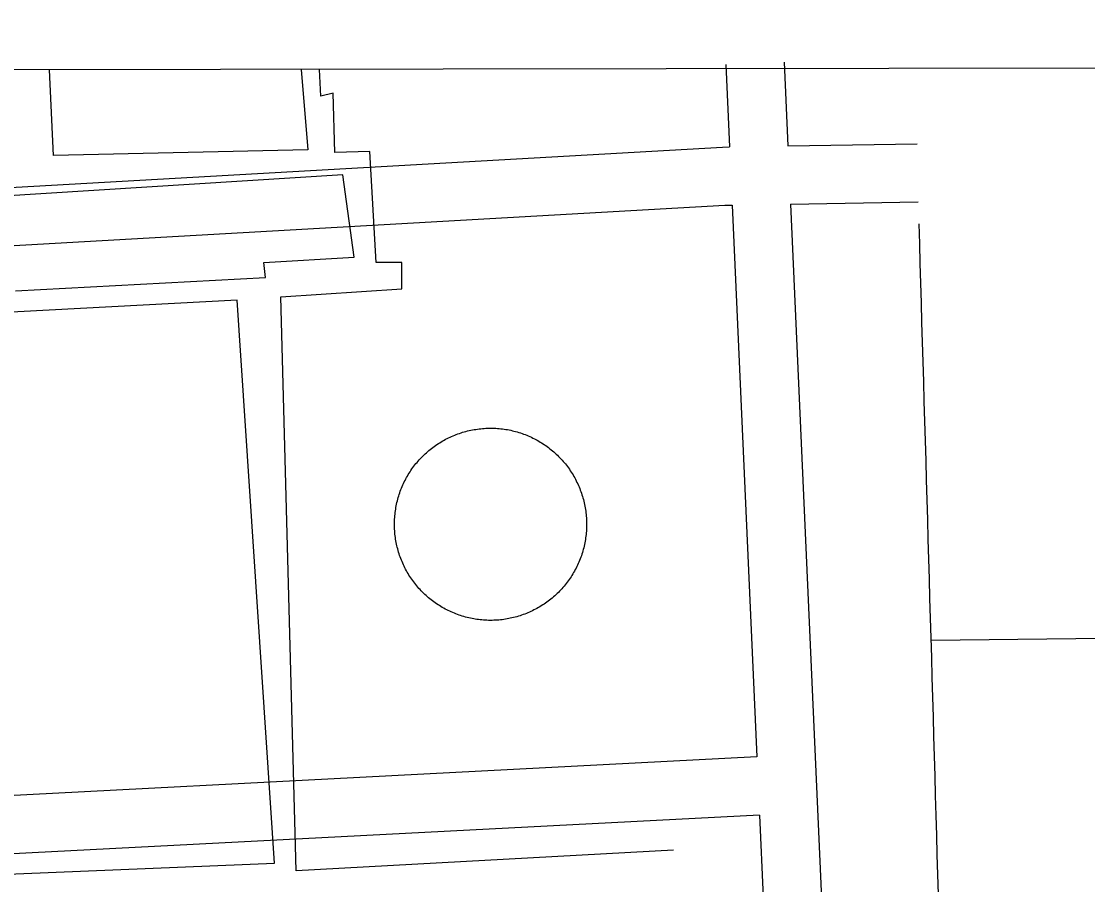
# Model space of a CAD drawing. Extents: x 3313447 to 3351316, y 703786 to 729172.
# Drawn here: x 3331846 to 3332396, y 726952 to 727397 of the extents above; entities that cross this region are included whole.
import ezdxf

# ---------------------------------------------------------------- set-up
doc = ezdxf.new("R2010")
doc.units = 0
for name, color, linetype in [('V-DOMW-TANK', 7, 'Continuous'), ('V-GRID-FRAM', 7, 'Continuous'), ('V-ROAD-CNTR', 7, 'Continuous'), ('V-UTIL-LINE', 7, 'Continuous')]:
    doc.layers.add(name, color=color, linetype=linetype)

msp = doc.modelspace()

# ---------------------------------------------------------------- linework, layer by layer
at = {"layer": 'V-DOMW-TANK'}
for points in [[(3332056.14, 727175.51), (3332056.8, 727176.06), (3332057.48, 727176.6), (3332058.17, 727177.12), (3332058.87, 727177.64), (3332059.57, 727178.14), (3332060.28, 727178.62), (3332061.01, 727179.1), (3332061.74, 727179.56), (3332062.48, 727180.01), (3332063.22, 727180.45), (3332063.97, 727180.88), (3332064.74, 727181.29), (3332065.5, 727181.69), (3332066.28, 727182.07), (3332067.06, 727182.44), (3332067.85, 727182.8), (3332068.64, 727183.14), (3332069.44, 727183.47), (3332070.25, 727183.78), (3332071.06, 727184.08), (3332071.87, 727184.37), (3332072.69, 727184.64), (3332073.52, 727184.9), (3332074.35, 727185.15), (3332075.18, 727185.37), (3332076.02, 727185.59), (3332076.86, 727185.79), (3332077.7, 727185.97), (3332078.55, 727186.15), (3332079.4, 727186.3), (3332080.26, 727186.44), (3332081.11, 727186.57), (3332081.97, 727186.68), (3332082.83, 727186.78), (3332083.69, 727186.86), (3332084.55, 727186.92), (3332085.42, 727186.97), (3332086.28, 727187.01), (3332087.14, 727187.03), (3332088.01, 727187.04), (3332088.87, 727187.03), (3332089.74, 727187), (3332090.6, 727186.96), (3332091.46, 727186.91), (3332092.33, 727186.84), (3332093.19, 727186.76), (3332094.05, 727186.65), (3332094.9, 727186.54), (3332095.76, 727186.41), (3332096.61, 727186.27), (3332097.46, 727186.11), (3332098.31, 727185.93), (3332099.15, 727185.74), (3332099.99, 727185.54), (3332100.83, 727185.32), (3332101.66, 727185.09), (3332102.49, 727184.84), (3332103.31, 727184.58), (3332104.13, 727184.3), (3332104.95, 727184.01), (3332105.76, 727183.71), (3332106.56, 727183.39), (3332107.36, 727183.05), (3332108.15, 727182.71), (3332108.94, 727182.35), (3332109.72, 727181.97), (3332110.49, 727181.59), (3332111.26, 727181.19), (3332112.02, 727180.77), (3332112.77, 727180.34), (3332113.51, 727179.9), (3332114.25, 727179.45), (3332114.98, 727178.98), (3332115.7, 727178.51), (3332116.41, 727178.02), (3332117.11, 727177.51), (3332117.81, 727177), (3332118.49, 727176.47), (3332119.17, 727175.93), (3332119.83, 727175.38), (3332120.49, 727174.81), (3332121.14, 727174.24), (3332121.77, 727173.65), (3332122.4, 727173.06), (3332123.01, 727172.45), (3332123.62, 727171.83), (3332124.21, 727171.2), (3332124.79, 727170.56), (3332125.37, 727169.92), (3332125.93, 727169.26), (3332126.48, 727168.59), (3332127.01, 727167.91), (3332127.54, 727167.22), (3332128.05, 727166.53), (3332128.55, 727165.82), (3332129.04, 727165.11), (3332129.52, 727164.39), (3332129.98, 727163.66), (3332130.43, 727162.92), (3332130.87, 727162.17)], [(3332055.98, 727099.6), (3332055.32, 727100.16), (3332054.67, 727100.74), (3332054.04, 727101.32), (3332053.41, 727101.92), (3332052.79, 727102.53), (3332052.19, 727103.15), (3332051.6, 727103.77), (3332051.01, 727104.41), (3332050.44, 727105.06), (3332049.88, 727105.72), (3332049.33, 727106.39), (3332048.79, 727107.07), (3332048.27, 727107.76), (3332047.76, 727108.45), (3332047.26, 727109.16), (3332046.77, 727109.87), (3332046.29, 727110.59), (3332045.83, 727111.32), (3332045.38, 727112.06), (3332044.94, 727112.81), (3332044.52, 727113.56), (3332044.11, 727114.32), (3332043.71, 727115.09), (3332043.32, 727115.86), (3332042.95, 727116.64), (3332042.6, 727117.43), (3332042.25, 727118.22), (3332041.93, 727119.03), (3332041.61, 727119.83), (3332041.31, 727120.64), (3332041.02, 727121.46), (3332040.75, 727122.28), (3332040.49, 727123.1), (3332040.25, 727123.93), (3332040.02, 727124.77), (3332039.8, 727125.6), (3332039.6, 727126.45), (3332039.42, 727127.29), (3332039.25, 727128.14), (3332039.09, 727128.99), (3332038.95, 727129.84), (3332038.83, 727130.7), (3332038.71, 727131.56), (3332038.62, 727132.42), (3332038.53, 727133.28), (3332038.47, 727134.14), (3332038.42, 727135), (3332038.38, 727135.86), (3332038.36, 727136.73), (3332038.36, 727137.59), (3332038.37, 727138.46), (3332038.39, 727139.32), (3332038.43, 727140.19), (3332038.48, 727141.05), (3332038.56, 727141.91), (3332038.64, 727142.77), (3332038.74, 727143.63), (3332038.85, 727144.49), (3332038.98, 727145.34), (3332039.13, 727146.2), (3332039.29, 727147.05), (3332039.46, 727147.89), (3332039.65, 727148.74), (3332039.85, 727149.58), (3332040.07, 727150.42), (3332040.31, 727151.25), (3332040.55, 727152.08), (3332040.81, 727152.9), (3332041.09, 727153.72), (3332041.38, 727154.53), (3332041.69, 727155.34), (3332042, 727156.15), (3332042.34, 727156.95), (3332042.68, 727157.74), (3332043.04, 727158.52), (3332043.42, 727159.3), (3332043.8, 727160.08), (3332044.21, 727160.84), (3332044.62, 727161.6), (3332045.05, 727162.35), (3332045.49, 727163.1), (3332045.94, 727163.83), (3332046.41, 727164.56), (3332046.88, 727165.28), (3332047.38, 727165.99), (3332047.88, 727166.7), (3332048.4, 727167.39), (3332048.93, 727168.08), (3332049.46, 727168.75), (3332050.02, 727169.42), (3332050.58, 727170.07), (3332051.15, 727170.72), (3332051.74, 727171.36), (3332052.34, 727171.98), (3332052.94, 727172.6), (3332053.56, 727173.2), (3332054.19, 727173.8), (3332054.83, 727174.38), (3332055.48, 727174.95), (3332056.14, 727175.51)], [(3332130.87, 727162.17), (3332131.29, 727161.42), (3332131.7, 727160.66), (3332132.1, 727159.89), (3332132.48, 727159.11), (3332132.85, 727158.33), (3332133.21, 727157.55), (3332133.55, 727156.75), (3332133.88, 727155.95), (3332134.2, 727155.15), (3332134.5, 727154.34), (3332134.79, 727153.52), (3332135.06, 727152.7), (3332135.32, 727151.88), (3332135.56, 727151.05), (3332135.79, 727150.21), (3332136, 727149.37), (3332136.21, 727148.53), (3332136.39, 727147.69), (3332136.56, 727146.84), (3332136.71, 727145.99), (3332136.86, 727145.14), (3332136.98, 727144.28), (3332137.09, 727143.42), (3332137.19, 727142.56), (3332137.27, 727141.7), (3332137.34, 727140.84), (3332137.39, 727139.98), (3332137.42, 727139.11), (3332137.44, 727138.25), (3332137.45, 727137.38), (3332137.44, 727136.52), (3332137.42, 727135.66), (3332137.38, 727134.79), (3332137.32, 727133.93), (3332137.25, 727133.07), (3332137.17, 727132.2), (3332137.07, 727131.35), (3332136.95, 727130.49), (3332136.83, 727129.63), (3332136.68, 727128.78), (3332136.52, 727127.93), (3332136.35, 727127.08), (3332136.16, 727126.24), (3332135.95, 727125.4), (3332135.73, 727124.56), (3332135.5, 727123.73), (3332135.25, 727122.9), (3332134.99, 727122.08), (3332134.72, 727121.26), (3332134.43, 727120.45), (3332134.12, 727119.64), (3332133.8, 727118.83), (3332133.47, 727118.03), (3332133.12, 727117.24), (3332132.77, 727116.45), (3332132.39, 727115.68), (3332132, 727114.9), (3332131.6, 727114.14), (3332131.19, 727113.38), (3332130.76, 727112.62)], [(3332130.76, 727112.62), (3332130.32, 727111.88), (3332129.87, 727111.15), (3332129.4, 727110.42), (3332128.92, 727109.7), (3332128.43, 727108.98), (3332127.93, 727108.28), (3332127.41, 727107.59), (3332126.88, 727106.9), (3332126.34, 727106.22), (3332125.79, 727105.56), (3332125.23, 727104.9), (3332124.66, 727104.26), (3332124.07, 727103.62), (3332123.47, 727103), (3332122.87, 727102.38), (3332122.25, 727101.78), (3332121.62, 727101.18), (3332120.98, 727100.6), (3332120.33, 727100.03), (3332119.67, 727099.47), (3332119, 727098.92), (3332118.32, 727098.38), (3332117.64, 727097.85), (3332116.94, 727097.34), (3332116.24, 727096.84), (3332115.52, 727096.35), (3332114.8, 727095.88), (3332114.07, 727095.41), (3332113.33, 727094.97), (3332112.59, 727094.53), (3332111.83, 727094.1), (3332111.07, 727093.69), (3332110.3, 727093.29), (3332109.53, 727092.91), (3332108.75, 727092.54), (3332107.96, 727092.18), (3332107.17, 727091.84), (3332106.37, 727091.51), (3332105.56, 727091.2), (3332104.75, 727090.89), (3332103.94, 727090.61), (3332103.11, 727090.33), (3332102.29, 727090.08), (3332101.46, 727089.83), (3332100.62, 727089.6), (3332099.79, 727089.39), (3332098.95, 727089.19), (3332098.1, 727089), (3332097.25, 727088.83), (3332096.41, 727088.68), (3332095.55, 727088.54), (3332094.69, 727088.41), (3332093.84, 727088.3), (3332092.98, 727088.2), (3332092.12, 727088.12), (3332091.26, 727088.06), (3332090.39, 727088), (3332089.53, 727087.97), (3332088.67, 727087.95), (3332087.8, 727087.94), (3332086.93, 727087.95), (3332086.07, 727087.98), (3332085.21, 727088.01), (3332084.34, 727088.07), (3332083.48, 727088.14), (3332082.62, 727088.22), (3332081.76, 727088.32), (3332080.9, 727088.44), (3332080.05, 727088.57), (3332079.2, 727088.71), (3332078.35, 727088.87), (3332077.5, 727089.05), (3332076.66, 727089.23), (3332075.82, 727089.44), (3332074.98, 727089.66), (3332074.15, 727089.89), (3332073.32, 727090.14), (3332072.49, 727090.4), (3332071.67, 727090.68), (3332070.86, 727090.97), (3332070.05, 727091.27), (3332069.25, 727091.59), (3332068.45, 727091.92), (3332067.66, 727092.27), (3332066.87, 727092.63), (3332066.09, 727093), (3332065.32, 727093.39), (3332064.55, 727093.79), (3332063.79, 727094.21), (3332063.04, 727094.63), (3332062.29, 727095.07), (3332061.56, 727095.53), (3332060.83, 727095.99), (3332060.11, 727096.47), (3332059.4, 727096.96), (3332058.69, 727097.47), (3332058, 727097.98), (3332057.32, 727098.51), (3332056.64, 727099.05), (3332055.98, 727099.6)]]:
    msp.add_lwpolyline(points, dxfattribs=at)
at = {"layer": 'V-GRID-FRAM'}
msp.add_lwpolyline([(3317576.91, 727351.01), (3317595.43, 709166.01), (3349105.76, 709211.84), (3349071.38, 727396.82), (3317576.91, 727351.01)], dxfattribs=at)
at = {"layer": 'V-ROAD-CNTR'}
for points in [[(3332209.31, 727374.49), (3332211.2, 727332.07)], [(3332239.28, 727375.82), (3332241.21, 727332.57)], [(3331791.58, 727308.38), (3332207.56, 727332.01), (3332211.2, 727332.07)], [(3332241.21, 727332.57), (3332307.94, 727333.68)], [(3331702.71, 727273.28), (3332208.66, 727302.03), (3332212.54, 727302.09)], [(3332212.54, 727302.09), (3332225.24, 727017.53)], [(3332242.55, 727302.59), (3332308.43, 727303.68)], [(3332242.55, 727302.59), (3332292.93, 726174.2)], [(3332315.11, 727077.8), (3332479.26, 727079.68), (3333055.08, 727106.8), (3333502.28, 727126.3), (3334153.97, 727148.99), (3334542.3, 727166.29), (3335042.59, 727187.61), (3335148.93, 727187.53), (3335323.4, 727179.33), (3335422.64, 727174.97), (3335521.15, 727173.06), (3335554.75, 727174.76)], [(3332225.24, 727017.53), (3331643.9, 726987.38)], [(3332226.58, 726987.56), (3331645.65, 726957.43)], [(3332226.58, 726987.56), (3332262.96, 726172.66)]]:
    msp.add_lwpolyline(points, dxfattribs=at)
msp.add_arc((2837492.77, 712853.07), 495026.77, 1.5961527, 1.6714777, dxfattribs=at)
at = {"layer": 'V-UTIL-LINE'}
msp.add_line((3331993.66, 727330.58), (3331862.52, 727327.58), dxfattribs=at)
for points in [[(3331862.52, 727327.58), (3331860.47, 727371.78)], [(3332182.27, 726969.41), (3331987.67, 726958.71), (3331979.84, 727254.68), (3332042.08, 727258.89), (3332042.12, 727272.47), (3332028.86, 727272.51), (3332025.58, 727329.69), (3332007.58, 727329.12), (3332006.73, 727359.76), (3332000.41, 727358.2), (3331999.69, 727371.98)], [(3331990.27, 727371.97), (3331993.66, 727330.58)], [(3331842.87, 727257.77), (3331971.87, 727264.66), (3331971.03, 727272.43), (3332017.63, 727275.28), (3332011.73, 727317.58), (3331833.98, 727306.54)], [(3331763.75, 726953.93), (3331976.44, 726962.69), (3331957.16, 727253.06), (3331827.73, 727246.17), (3331823.62, 727305.71), (3331743.81, 727304.69)]]:
    msp.add_lwpolyline(points, dxfattribs=at)

doc.saveas('drawing.dxf')
